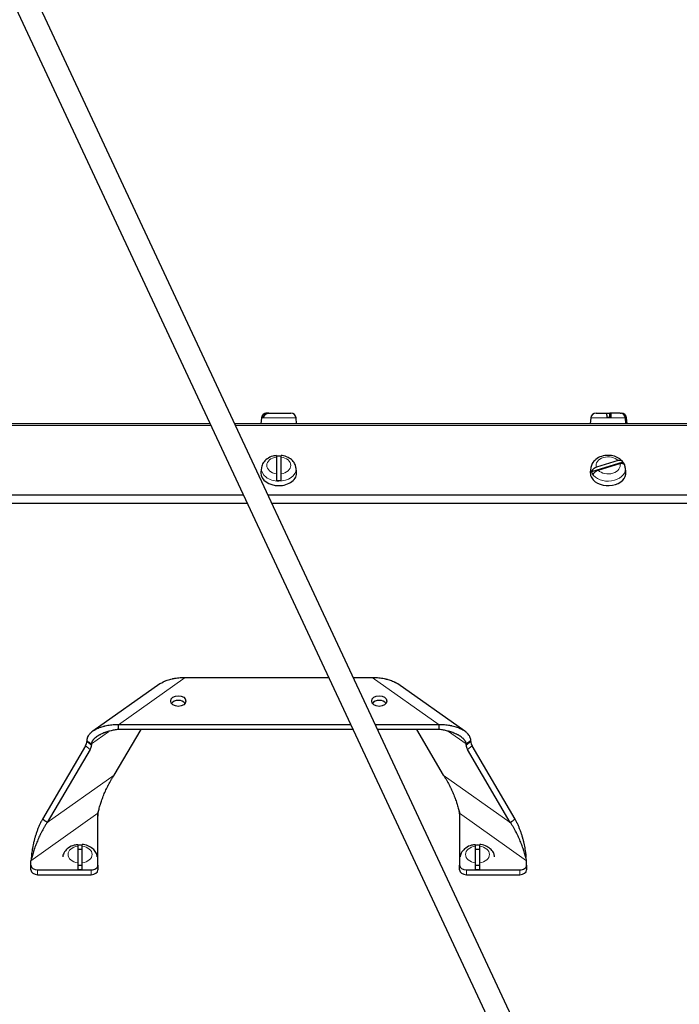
# Model space of a CAD drawing. Header units: millimetres. Extents: x 0 to 29700, y -16 to 21000.
# Tile 330 of 357: x 21974 to 22270, y 17244 to 17685. Entities that reach past the tile are written whole.
import ezdxf

# ---------------------------------------------------------------- set-up
doc = ezdxf.new("R2010")
doc.units = ezdxf.units.MM
doc.layers.add('1', color=7, linetype='Continuous', true_color=0xffffff)
doc.layers.add('254', color=7, linetype='Continuous', true_color=0xffffff)
doc.styles.add('latin_extended', font='simplex.shx')
doc.dimstyles.get("Standard").update_dxf_attribs({"dimtxt": 0.18, "dimasz": 0.18, "dimexe": 0.18, "dimexo": 0.0625, "dimgap": 0.09, "dimtad": 0, "dimtih": 1, "dimtoh": 1, "dimdec": 4, "dimzin": 0, "dimdsep": 46, "dimtxsty": 'Standard', "dimcen": 0.09, "dimadec": 0, "dimazin": 0, "dimtfac": 1, "dimtdec": 4, "dimtofl": 0, "dimtmove": 0, "dimatfit": 3, "dimfxl": 1, "dimtolj": 1, "dimtzin": 0, "dimarcsym": 0})

# ---------------------------------------------------------------- blocks, each defined once
blk = doc.blocks.new('_U4')
at = {"layer": '254', "color": 3, "linetype": 'Continuous', "lineweight": 13, "transparency": 16777216}
for p, q in [((28056.49, 18872.66), (28056.49, 14093.8)), ((18212.99, 16851.58), (18212.99, 14093.8)), ((18387.99, 14143.8), (27881.49, 14143.8))]:
    blk.add_line(p, q, dxfattribs=at)
at = {"layer": '254', "color": 3, "transparency": 16777216}
for points in [[(18387.99, 14172.97), (18387.99, 14114.64), (18212.99, 14143.8)], [(27881.49, 14114.64), (27881.49, 14172.97), (28056.49, 14143.8)]]:
    blk.add_solid(points, dxfattribs=at)
at = {"layer": 'Defpoints', "color": 0, "transparency": 16777216}
for p in [(28056.49, 18922.66), (18212.99, 16901.58), (28056.49, 14143.8)]:
    blk.add_point(p, dxfattribs=at)
at = {"layer": '254', "color": 2, "lineweight": 13, "transparency": 16777216, "insert": (22822.24, 14406.3), "char_height": 175, "attachment_point": 1, "style": 'latin_extended'}
blk.add_mtext('\\A1;9844', dxfattribs=at)

msp = doc.modelspace()

# ---------------------------------------------------------------- linework, layer by layer
at = {"layer": '1', "color": 2, "linetype": 'Continuous', "lineweight": 25}
for p, q in [((22082.715, 17506.912), (22082.487, 17504.303)), ((22083.786, 17507.203), (22083.022, 17507.203)), ((22085.218, 17509.103), (22085.106, 17509.103)), ((22085.982, 17509.103), (22085.218, 17509.103)), ((22085.982, 17509.103), (22095.867, 17509.103)), ((22098.487, 17504.303), (22098.258, 17506.912)), ((22230.215, 17506.912), (22229.987, 17504.303)), ((22232.606, 17509.103), (22237.245, 17509.103)), ((22237.245, 17509.103), (22238.731, 17509.103)), ((22239.358, 17507.203), (22237.36, 17507.203)), ((22239.242, 17509.103), (22238.728, 17509.103)), ((22243.367, 17509.103), (22239.242, 17509.103)), ((22243.367, 17509.103), (22243.867, 17509.103)), ((22245.987, 17504.303), (22245.758, 17506.912)), ((22246.487, 17504.303), (22246.258, 17506.912)), ((22059.754, 17504.303), (21765.487, 17504.303)), ((22415.487, 17504.303), (22070.794, 17504.303)), ((22089.487, 17489.408), (22089.487, 17481.931)), ((22091.487, 17481.931), (22091.487, 17489.408)), ((22082.745, 17484.601), (22082.517, 17482.771)), ((22098.456, 17482.771), (22098.229, 17484.601)), ((22230.245, 17484.601), (22230.017, 17482.771)), ((22244.625, 17487.124), (22230.555, 17482.827)), ((22242.444, 17487.801), (22232.736, 17484.837)), ((22233.529, 17483.538), (22243.237, 17486.503)), ((22245.956, 17482.771), (22245.729, 17484.601)), ((22082.517, 17482.771), (22082.487, 17482.276)), ((22230.017, 17482.771), (22229.987, 17482.276)), ((22076.41, 17468.653), (21765.487, 17468.653)), ((22415.487, 17468.653), (22087.45, 17468.653)), ((22037.15, 17387.783), (22007.145, 17366.566)), ((22048.629, 17390.723), (22112.817, 17390.723)), ((22123.854, 17390.723), (22132.345, 17390.723)), ((22173.823, 17366.57), (22143.828, 17387.78)), ((22016.794, 17346.928), (22028.779, 17367.389)), ((22122.726, 17369.51), (22018.629, 17369.51)), ((22123.719, 17367.389), (22018.629, 17367.389)), ((22162.345, 17369.51), (22133.765, 17369.51)), ((22162.345, 17367.389), (22134.756, 17367.389)), ((22152.194, 17367.389), (22164.18, 17346.928)), ((22004.487, 17362.439), (22004.487, 17361.919)), ((22006.608, 17360.939), (22006.608, 17360.419)), ((22174.365, 17360.419), (22174.365, 17360.939)), ((22176.487, 17361.919), (22176.487, 17362.439)), ((22003.865, 17359.979), (21984.672, 17327.215)), ((22005.987, 17358.479), (21986.794, 17325.715)), ((22194.18, 17325.715), (22174.987, 17358.479)), ((22196.301, 17327.215), (22177.108, 17359.979)), ((22009.487, 17306.578), (22009.487, 17329.812)), ((22171.487, 17329.812), (22171.487, 17306.578)), ((22000.487, 17315.125), (22000.487, 17307.647)), ((22002.487, 17307.647), (22002.487, 17315.125)), ((22178.487, 17315.125), (22178.487, 17307.647)), ((22180.487, 17307.647), (22180.487, 17315.125)), ((21979.487, 17306.578), (21979.487, 17308.598)), ((22201.487, 17306.578), (22201.487, 17308.598)), ((21979.487, 17304.456), (21979.487, 17306.578)), ((21982.487, 17304.456), (22006.487, 17304.456)), ((22009.487, 17306.578), (22009.487, 17304.456)), ((22171.487, 17304.456), (22171.487, 17306.578)), ((22174.487, 17304.456), (22198.487, 17304.456)), ((22201.487, 17306.578), (22201.487, 17304.456)), ((21982.487, 17302.335), (22006.487, 17302.335)), ((22174.487, 17302.335), (22198.487, 17302.335))]:
    msp.add_line(p, q, dxfattribs=at)
at = {"layer": '1', "color": 4, "linetype": 'Continuous', "lineweight": 13}
for p, q in [((22098.258, 17506.912), (22082.715, 17506.912)), ((22245.758, 17506.912), (22230.215, 17506.912)), ((22246.258, 17506.912), (22245.758, 17506.912)), ((22060.099, 17503.571), (21765.487, 17503.571)), ((22415.487, 17503.571), (22071.139, 17503.571)), ((22074.582, 17472.561), (21765.487, 17472.561)), ((22074.663, 17472.4), (21765.487, 17472.4)), ((22415.487, 17472.561), (22085.622, 17472.561)), ((22415.487, 17472.4), (22085.703, 17472.4)), ((22048.629, 17390.723), (22018.629, 17369.51)), ((22162.345, 17369.51), (22132.345, 17390.723)), ((22006.608, 17360.939), (22014.286, 17366.368)), ((22166.488, 17366.51), (22174.365, 17360.939)), ((22004.487, 17361.919), (22006.608, 17360.419)), ((22174.365, 17360.419), (22176.487, 17361.919)), ((22005.987, 17358.479), (22003.865, 17359.979)), ((22177.108, 17359.979), (22174.987, 17358.479)), ((22016.794, 17346.928), (21986.794, 17325.715)), ((22194.18, 17325.715), (22164.18, 17346.928)), ((21979.487, 17308.598), (22009.487, 17329.812)), ((22171.487, 17329.812), (22201.487, 17308.598)), ((21982.487, 17304.456), (21982.487, 17302.335)), ((22006.487, 17302.335), (22006.487, 17304.456)), ((22174.487, 17304.456), (22174.487, 17302.335)), ((22198.487, 17302.335), (22198.487, 17304.456))]:
    msp.add_line(p, q, dxfattribs=at)
at = {"layer": '1', "color": 2, "linetype": 'Continuous', "lineweight": 25}
for centre, start, end in [((22085.106, 17506.703), 90, 175), ((22095.867, 17506.703), 5, 90), ((22232.606, 17506.703), 90, 175), ((22243.367, 17506.703), 5, 90), ((22243.867, 17506.703), 5, 90)]:
    msp.add_arc(centre, 2.4, start, end, dxfattribs=at)
at = {"layer": '1', "color": 4, "linetype": 'Continuous', "lineweight": 13}
for centre, major_axis, start_param, end_param in [((22090.487, 17485.67), (-5.381, 0), 4.8993196, 7.667051), ((22090.487, 17485.67), (-5.381, 0), 1.757727, 4.5254583), ((22237.987, 17485.67), (-5.381, 0), 3.7361731, 6.5039044), ((22090.487, 17484.121), (7.772, 0), 3.0606966, 4.712389), ((22090.487, 17484.121), (7.772, 0), 0, 0.097193), ((22237.987, 17484.121), (7.772, 0), 3.0410898, 3.5492424), ((22237.987, 17485.67), (-5.381, 0), 0.5945804, 3.3623117), ((22237.987, 17484.121), (7.772, 0), 0, 0.0948649), ((22090.487, 17484.121), (7.772, 0), 4.712389, 6.2831853), ((22237.987, 17484.121), (7.772, 0), 3.5492424, 6.2831853), ((22001.487, 17311.386), (-5.381, 0), 4.8993196, 7.667051), ((22001.487, 17311.386), (-5.381, 0), 1.757727, 4.5254583), ((22179.487, 17311.386), (-5.381, 0), 4.8993196, 7.667051), ((22179.487, 17311.386), (-5.381, 0), 1.757727, 4.5254583)]:
    msp.add_ellipse(centre, major_axis=major_axis, ratio=0.7071068, start_param=start_param, end_param=end_param, dxfattribs=at)
at = {"layer": '1', "color": 2, "linetype": 'Continuous', "lineweight": 25}
for centre, major_axis, ratio, start_param, end_param in [((22090.487, 17484.326), (7.728, 0), 0.7071068, 1.4410362, 1.7005564), ((22237.987, 17484.326), (7.728, 0), 0.7071068, 0.2778897, 0.5374099), ((22090.487, 17482.276), (-8, 0), 0.7071068, 0, 1.5707963), ((22090.487, 17482.276), (-8, 0), 0.7071068, 1.5707963, 3.2292627), ((22237.987, 17482.276), (-8, 0), 0.7071068, 0, 0.4076498), ((22237.987, 17484.326), (7.728, 0), 0.7071068, 3.4194823, 3.6790025), ((22237.987, 17482.276), (-8, 0), 0.7071068, 0.4076498, 3.2292908), ((22090.487, 17484.326), (7.728, 0), 0.7071068, 4.5826289, 4.8421491), ((22045.487, 17377.995), (3.4, 0), 0.7071068, 0.4569054, 2.6845891), ((22135.487, 17377.995), (3.4, 0), 0.7071068, 0.4569054, 2.6845891), ((22002.365, 17360.419), (1.732, 2.449), 0.5, 4.8823074, 5.6677056), ((22178.608, 17360.419), (1.732, -2.449), 0.5, 3.7570724, 4.5424705), ((22004.487, 17358.919), (-1.732, -2.449), 0.5, 1.7407148, 2.5261129), ((22176.487, 17358.919), (-1.732, 2.449), 0.5, 0.6154797, 1.4008779), ((22001.487, 17310.113), (-5, 0), 0.7071068, 4.5110325, 4.9138436), ((22001.487, 17310.042), (7.728, 0), 0.7071068, 1.4410362, 1.7005564), ((22179.487, 17310.113), (-5, 0), 0.7071068, 4.5110325, 4.9138436), ((22179.487, 17310.042), (7.728, 0), 0.7071068, 1.4410362, 1.7005564), ((21982.487, 17306.578), (-3, 0), 0.7071068, 0, 1.5707963), ((21982.487, 17304.456), (3, 0), 0.7071068, 3.1415927, 4.712389), ((22001.487, 17310.113), (-5, 0), 0.7071068, 1.36728, 1.7763743), ((22001.487, 17310.042), (7.728, 0), 0.7071068, 4.5826289, 4.8421491), ((22006.487, 17306.578), (-3, 0), 0.7071068, 1.5707963, 3.1415927), ((22006.487, 17304.456), (3, 0), 0.7071068, 4.712389, 6.2831853), ((22174.487, 17306.578), (-3, 0), 0.7071068, 0, 1.5707963), ((22174.487, 17304.456), (3, 0), 0.7071068, 3.1415927, 4.712389), ((22179.487, 17310.113), (-5, 0), 0.7071068, 1.3693417, 1.7721528), ((22179.487, 17310.042), (7.728, 0), 0.7071068, 4.5826289, 4.8421491), ((22198.487, 17306.578), (-3, 0), 0.7071068, 1.5707963, 3.1415927), ((22198.487, 17304.456), (3, 0), 0.7071068, 4.712389, 6.2831853)]:
    msp.add_ellipse(centre, major_axis=major_axis, ratio=ratio, start_param=start_param, end_param=end_param, dxfattribs=at)
for centre in [(22045.487, 17380.117), (22135.487, 17380.117)]:
    msp.add_ellipse(centre, major_axis=(3.4, 0), ratio=0.7071068, dxfattribs=at)
for points, knots in [([(22085.218, 17509.103), (22085.09, 17509.103), (22084.964, 17509.092), (22084.716, 17509.047), (22084.593, 17509.013), (22084.412, 17508.945), (22084.352, 17508.92), (22084.237, 17508.864), (22084.18, 17508.834), (22084.014, 17508.735), (22083.909, 17508.66), (22083.784, 17508.552), (22083.759, 17508.53), (22083.711, 17508.485), (22083.641, 17508.416), (22083.575, 17508.342), (22083.449, 17508.189), (22083.373, 17508.08), (22083.289, 17507.933), (22083.273, 17507.903), (22083.241, 17507.843), (22083.226, 17507.813), (22083.183, 17507.721), (22083.157, 17507.659), (22083.086, 17507.469), (22083.049, 17507.339), (22083.022, 17507.203)], [0, 0, 0, 0, 0.125, 0.125, 0.25, 0.25, 0.3125, 0.3125, 0.375, 0.375, 0.5, 0.5, 0.53125, 0.53125, 0.5625, 0.625, 0.625, 0.75, 0.75, 0.78125, 0.78125, 0.8125, 0.8125, 0.875, 0.875, 1, 1, 1, 1]), ([(22083.786, 17507.203), (22083.813, 17507.339), (22083.85, 17507.469), (22083.921, 17507.659), (22083.947, 17507.721), (22083.99, 17507.813), (22084.005, 17507.843), (22084.036, 17507.903), (22084.053, 17507.933), (22084.137, 17508.08), (22084.213, 17508.189), (22084.339, 17508.342), (22084.383, 17508.391), (22084.452, 17508.462), (22084.475, 17508.485), (22084.524, 17508.53), (22084.548, 17508.552), (22084.673, 17508.66), (22084.778, 17508.735), (22084.944, 17508.834), (22085.001, 17508.864), (22085.088, 17508.906), (22085.117, 17508.919), (22085.177, 17508.945), (22085.207, 17508.957), (22085.357, 17509.013), (22085.48, 17509.047), (22085.728, 17509.092), (22085.854, 17509.103), (22085.982, 17509.103)], [0, 0, 0, 0, 0.125, 0.125, 0.1875, 0.1875, 0.21875, 0.21875, 0.25, 0.25, 0.375, 0.375, 0.4375, 0.4375, 0.46875, 0.46875, 0.5, 0.5, 0.625, 0.625, 0.6875, 0.6875, 0.71875, 0.71875, 0.75, 0.75, 0.875, 0.875, 1, 1, 1, 1]), ([(22237.245, 17509.103), (22237.252, 17509.103), (22237.258, 17509.092), (22237.271, 17509.047), (22237.278, 17509.013), (22237.287, 17508.945), (22237.29, 17508.92), (22237.296, 17508.864), (22237.299, 17508.834), (22237.308, 17508.735), (22237.314, 17508.66), (22237.32, 17508.552), (22237.322, 17508.53), (22237.324, 17508.485), (22237.328, 17508.416), (22237.331, 17508.342), (22237.338, 17508.189), (22237.342, 17508.08), (22237.346, 17507.933), (22237.347, 17507.903), (22237.349, 17507.843), (22237.35, 17507.813), (22237.352, 17507.721), (22237.353, 17507.659), (22237.357, 17507.469), (22237.359, 17507.339), (22237.36, 17507.203)], [0, 0, 0, 0, 0.125, 0.125, 0.25, 0.25, 0.3125, 0.3125, 0.375, 0.375, 0.5, 0.5, 0.53125, 0.53125, 0.5625, 0.625, 0.625, 0.75, 0.75, 0.78125, 0.78125, 0.8125, 0.8125, 0.875, 0.875, 1, 1, 1, 1]), ([(22238.728, 17509.103), (22238.722, 17509.103), (22238.715, 17509.092), (22238.702, 17509.047), (22238.696, 17509.013), (22238.686, 17508.945), (22238.683, 17508.92), (22238.677, 17508.864), (22238.674, 17508.834), (22238.665, 17508.735), (22238.66, 17508.66), (22238.653, 17508.552), (22238.652, 17508.53), (22238.649, 17508.485), (22238.646, 17508.416), (22238.642, 17508.342), (22238.635, 17508.189), (22238.631, 17508.08), (22238.627, 17507.933), (22238.626, 17507.903), (22238.625, 17507.843), (22238.624, 17507.813), (22238.621, 17507.721), (22238.62, 17507.659), (22238.616, 17507.469), (22238.614, 17507.339), (22238.613, 17507.203)], [0, 0, 0, 0, 0.125, 0.125, 0.25, 0.25, 0.3125, 0.3125, 0.375, 0.375, 0.5, 0.5, 0.53125, 0.53125, 0.5625, 0.625, 0.625, 0.75, 0.75, 0.78125, 0.78125, 0.8125, 0.8125, 0.875, 0.875, 1, 1, 1, 1]), ([(22239.358, 17507.203), (22239.356, 17507.339), (22239.355, 17507.469), (22239.351, 17507.659), (22239.349, 17507.721), (22239.347, 17507.813), (22239.346, 17507.843), (22239.345, 17507.903), (22239.344, 17507.933), (22239.339, 17508.08), (22239.335, 17508.189), (22239.329, 17508.342), (22239.327, 17508.391), (22239.323, 17508.462), (22239.322, 17508.485), (22239.319, 17508.53), (22239.318, 17508.552), (22239.311, 17508.66), (22239.306, 17508.735), (22239.297, 17508.834), (22239.294, 17508.864), (22239.289, 17508.906), (22239.288, 17508.919), (22239.285, 17508.945), (22239.283, 17508.957), (22239.275, 17509.013), (22239.269, 17509.047), (22239.256, 17509.092), (22239.249, 17509.103), (22239.242, 17509.103)], [0, 0, 0, 0, 0.125, 0.125, 0.1875, 0.1875, 0.21875, 0.21875, 0.25, 0.25, 0.375, 0.375, 0.4375, 0.4375, 0.46875, 0.46875, 0.5, 0.5, 0.625, 0.625, 0.6875, 0.6875, 0.71875, 0.71875, 0.75, 0.75, 0.875, 0.875, 1, 1, 1, 1]), ([(22089.495, 17490.043), (22088.927, 17490.023), (22087.385, 17489.822), (22085.174, 17488.743), (22083.51, 17486.939), (22082.72, 17485.419), (22082.778, 17484.627), (22082.787, 17484.546)], [0, 0, 0, 0, 0.1642758, 0.4681905, 0.7323979, 0.9729604, 1, 1, 1, 1]), ([(22089.487, 17490.127), (22089.487, 17490.127), (22089.487, 17490.127), (22089.487, 17490.126), (22089.487, 17490.124), (22089.487, 17490.119), (22089.487, 17490.116), (22089.487, 17490.096), (22089.487, 17490.069), (22089.487, 17490.012), (22089.487, 17489.99), (22089.487, 17489.953), (22089.487, 17489.94), (22089.487, 17489.913), (22089.487, 17489.898), (22089.487, 17489.823), (22089.487, 17489.753), (22089.487, 17489.595), (22089.487, 17489.506), (22089.487, 17489.408)], [0, 0, 0, 0, 0.0041489, 0.0041489, 0.059474, 0.059474, 0.114799, 0.114799, 0.3360993, 0.3360993, 0.4467494, 0.4467494, 0.5020745, 0.5020745, 0.5573995, 0.5573995, 0.7786998, 0.7786998, 1, 1, 1, 1]), ([(22091.487, 17489.408), (22091.487, 17489.506), (22091.487, 17489.595), (22091.487, 17489.753), (22091.487, 17489.823), (22091.487, 17489.914), (22091.487, 17489.941), (22091.487, 17489.99), (22091.487, 17490.012), (22091.487, 17490.069), (22091.487, 17490.096), (22091.487, 17490.116), (22091.487, 17490.119), (22091.487, 17490.124), (22091.487, 17490.126), (22091.487, 17490.127), (22091.487, 17490.127), (22091.487, 17490.127)], [0, 0, 0, 0, 0.2166443, 0.2166443, 0.4332885, 0.4332885, 0.5416107, 0.5416107, 0.6499328, 0.6499328, 0.8665771, 0.8665771, 0.9207382, 0.9207382, 0.9748992, 0.9748992, 1, 1, 1, 1]), ([(22098.113, 17484.655), (22098.089, 17485.155), (22097.861, 17486.319), (22096.641, 17487.982), (22094.633, 17489.382), (22092.749, 17490.017), (22091.648, 17490.096), (22091.487, 17490.103)], [0, 0, 0, 0, 0.1642745, 0.4063163, 0.6661808, 0.9518054, 1, 1, 1, 1]), ([(22244.325, 17487.416), (22244.001, 17487.876), (22243.069, 17488.878), (22240.831, 17489.892), (22237.951, 17490.33), (22234.918, 17489.861), (22232.42, 17488.552), (22230.802, 17486.698), (22230.384, 17485.352), (22230.294, 17484.687)], [0, 0, 0, 0, 0.0991023, 0.2467594, 0.4061032, 0.5698256, 0.738384, 0.8814233, 1, 1, 1, 1]), ([(22232.736, 17484.837), (22232.609, 17484.798), (22232.484, 17484.752), (22232.237, 17484.644), (22232.115, 17484.583), (22231.935, 17484.48), (22231.876, 17484.444), (22231.761, 17484.37), (22231.705, 17484.331), (22231.541, 17484.211), (22231.436, 17484.126), (22231.312, 17484.012), (22231.287, 17483.989), (22231.24, 17483.942), (22231.17, 17483.872), (22231.104, 17483.8), (22230.979, 17483.654), (22230.904, 17483.553), (22230.82, 17483.424), (22230.804, 17483.398), (22230.773, 17483.346), (22230.758, 17483.32), (22230.715, 17483.242), (22230.689, 17483.191), (22230.619, 17483.035), (22230.582, 17482.931), (22230.555, 17482.827)], [0, 0, 0, 0, 0.125, 0.125, 0.25, 0.25, 0.3125, 0.3125, 0.375, 0.375, 0.5, 0.5, 0.53125, 0.53125, 0.5625, 0.625, 0.625, 0.75, 0.75, 0.78125, 0.78125, 0.8125, 0.8125, 0.875, 0.875, 1, 1, 1, 1]), ([(22244.625, 17487.124), (22244.599, 17487.211), (22244.562, 17487.292), (22244.491, 17487.405), (22244.465, 17487.441), (22244.423, 17487.493), (22244.408, 17487.51), (22244.377, 17487.543), (22244.36, 17487.559), (22244.277, 17487.637), (22244.201, 17487.691), (22244.076, 17487.761), (22244.033, 17487.783), (22243.964, 17487.812), (22243.941, 17487.821), (22243.893, 17487.838), (22243.868, 17487.846), (22243.744, 17487.885), (22243.64, 17487.906), (22243.475, 17487.925), (22243.419, 17487.93), (22243.332, 17487.933), (22243.303, 17487.933), (22243.244, 17487.933), (22243.214, 17487.933), (22243.065, 17487.927), (22242.943, 17487.914), (22242.696, 17487.87), (22242.571, 17487.84), (22242.444, 17487.801)], [0, 0, 0, 0, 0.125, 0.125, 0.1875, 0.1875, 0.21875, 0.21875, 0.25, 0.25, 0.375, 0.375, 0.4375, 0.4375, 0.46875, 0.46875, 0.5, 0.5, 0.625, 0.625, 0.6875, 0.6875, 0.71875, 0.71875, 0.75, 0.75, 0.875, 0.875, 1, 1, 1, 1]), ([(22243.237, 17486.503), (22243.364, 17486.542), (22243.489, 17486.572), (22243.736, 17486.615), (22243.858, 17486.629), (22244.038, 17486.636), (22244.097, 17486.636), (22244.212, 17486.631), (22244.268, 17486.627), (22244.433, 17486.608), (22244.537, 17486.586), (22244.662, 17486.548), (22244.686, 17486.54), (22244.734, 17486.522), (22244.804, 17486.495), (22244.869, 17486.463), (22244.994, 17486.393), (22245.07, 17486.339), (22245.153, 17486.26), (22245.17, 17486.244), (22245.201, 17486.211), (22245.216, 17486.195), (22245.258, 17486.143), (22245.284, 17486.107), (22245.355, 17485.994), (22245.392, 17485.913), (22245.418, 17485.825)], [0, 0, 0, 0, 0.125, 0.125, 0.25, 0.25, 0.3125, 0.3125, 0.375, 0.375, 0.5, 0.5, 0.53125, 0.53125, 0.5625, 0.625, 0.625, 0.75, 0.75, 0.78125, 0.78125, 0.8125, 0.8125, 0.875, 0.875, 1, 1, 1, 1]), ([(22089.487, 17481.931), (22089.487, 17481.833), (22089.487, 17481.729), (22089.487, 17481.507), (22089.487, 17481.389), (22089.487, 17481.202), (22089.487, 17481.139), (22089.487, 17481.011), (22089.487, 17480.946), (22089.487, 17480.75), (22089.487, 17480.616), (22089.487, 17480.444), (22089.487, 17480.41), (22089.487, 17480.341), (22089.487, 17480.307), (22089.487, 17480.204), (22089.487, 17480.136), (22089.487, 17479.931), (22089.487, 17479.796), (22089.487, 17479.628), (22089.487, 17479.594), (22089.487, 17479.528), (22089.487, 17479.495), (22089.487, 17479.397), (22089.487, 17479.333), (22089.487, 17479.145), (22089.487, 17479.024), (22089.487, 17478.908)], [0, 0, 0, 0, 0.125, 0.125, 0.25, 0.25, 0.3125, 0.3125, 0.375, 0.375, 0.5, 0.5, 0.53125, 0.53125, 0.5625, 0.5625, 0.625, 0.625, 0.75, 0.75, 0.78125, 0.78125, 0.8125, 0.8125, 0.875, 0.875, 1, 1, 1, 1]), ([(22091.487, 17478.908), (22091.487, 17479.024), (22091.487, 17479.145), (22091.487, 17479.333), (22091.487, 17479.397), (22091.487, 17479.495), (22091.487, 17479.528), (22091.487, 17479.594), (22091.487, 17479.628), (22091.487, 17479.796), (22091.487, 17479.932), (22091.487, 17480.136), (22091.487, 17480.204), (22091.487, 17480.307), (22091.487, 17480.341), (22091.487, 17480.41), (22091.487, 17480.445), (22091.487, 17480.616), (22091.487, 17480.75), (22091.487, 17480.947), (22091.487, 17481.012), (22091.487, 17481.108), (22091.487, 17481.14), (22091.487, 17481.203), (22091.487, 17481.234), (22091.487, 17481.389), (22091.487, 17481.507), (22091.487, 17481.729), (22091.487, 17481.833), (22091.487, 17481.931)], [0, 0, 0, 0, 0.125, 0.125, 0.1875, 0.1875, 0.21875, 0.21875, 0.25, 0.25, 0.375, 0.375, 0.4375, 0.4375, 0.46875, 0.46875, 0.5, 0.5, 0.625, 0.625, 0.6875, 0.6875, 0.71875, 0.71875, 0.75, 0.75, 0.875, 0.875, 1, 1, 1, 1]), ([(22231.348, 17481.529), (22231.375, 17481.633), (22231.412, 17481.737), (22231.482, 17481.892), (22231.508, 17481.944), (22231.551, 17482.022), (22231.566, 17482.048), (22231.597, 17482.1), (22231.613, 17482.126), (22231.697, 17482.255), (22231.772, 17482.356), (22231.897, 17482.502), (22231.941, 17482.55), (22232.009, 17482.621), (22232.033, 17482.644), (22232.081, 17482.691), (22232.105, 17482.714), (22232.229, 17482.828), (22232.334, 17482.913), (22232.499, 17483.033), (22232.555, 17483.072), (22232.641, 17483.128), (22232.67, 17483.146), (22232.729, 17483.182), (22232.759, 17483.2), (22232.909, 17483.285), (22233.03, 17483.346), (22233.277, 17483.453), (22233.402, 17483.5), (22233.529, 17483.538)], [0, 0, 0, 0, 0.125, 0.125, 0.1875, 0.1875, 0.21875, 0.21875, 0.25, 0.25, 0.375, 0.375, 0.4375, 0.4375, 0.46875, 0.46875, 0.5, 0.5, 0.625, 0.625, 0.6875, 0.6875, 0.71875, 0.71875, 0.75, 0.75, 0.875, 0.875, 1, 1, 1, 1]), ([(22037.116, 17387.759), (22037.267, 17387.865), (22037.422, 17387.967), (22037.879, 17388.253), (22038.191, 17388.429), (22038.597, 17388.637), (22038.679, 17388.678), (22038.844, 17388.758), (22038.926, 17388.797), (22039.176, 17388.913), (22039.345, 17388.988), (22039.856, 17389.203), (22040.204, 17389.336), (22040.914, 17389.582), (22041.276, 17389.696), (22042.012, 17389.905), (22042.386, 17390), (22042.861, 17390.109), (22042.957, 17390.13), (22043.148, 17390.171), (22043.435, 17390.231), (22043.724, 17390.285), (22044.302, 17390.387), (22044.689, 17390.446), (22045.468, 17390.547), (22045.859, 17390.589), (22046.644, 17390.656), (22047.039, 17390.681), (22047.831, 17390.715), (22048.229, 17390.723), (22048.629, 17390.723)], [0, 0, 0, 0, 0.0508507, 0.0508507, 0.1457656, 0.1457656, 0.1694943, 0.1694943, 0.1932231, 0.1932231, 0.2406805, 0.2406805, 0.3355955, 0.3355955, 0.4305104, 0.4305104, 0.5254253, 0.5254253, 0.5491541, 0.5491541, 0.5728828, 0.6203403, 0.6203403, 0.7152552, 0.7152552, 0.8101701, 0.8101701, 0.9050851, 0.9050851, 1, 1, 1, 1]), ([(22132.345, 17390.723), (22132.744, 17390.723), (22133.142, 17390.715), (22133.934, 17390.681), (22134.328, 17390.656), (22135.113, 17390.589), (22135.503, 17390.548), (22136.28, 17390.447), (22136.667, 17390.388), (22137.436, 17390.252), (22137.819, 17390.175), (22138.294, 17390.067), (22138.389, 17390.045), (22138.579, 17389.999), (22138.861, 17389.929), (22139.14, 17389.854), (22139.694, 17389.697), (22140.056, 17389.583), (22140.766, 17389.337), (22141.115, 17389.204), (22141.796, 17388.917), (22142.129, 17388.763), (22142.535, 17388.556), (22142.616, 17388.513), (22142.775, 17388.428), (22142.854, 17388.384), (22143.088, 17388.252), (22143.241, 17388.161), (22143.551, 17387.968), (22143.707, 17387.864), (22143.859, 17387.758)], [0, 0, 0, 0, 0.0948834, 0.0948834, 0.1897668, 0.1897668, 0.2846502, 0.2846502, 0.3795336, 0.3795336, 0.4744171, 0.4744171, 0.4981379, 0.4981379, 0.5218588, 0.5693005, 0.5693005, 0.6641839, 0.6641839, 0.7590673, 0.7590673, 0.8539507, 0.8539507, 0.8776716, 0.8776716, 0.9013924, 0.9013924, 0.9488341, 0.9488341, 1, 1, 1, 1]), ([(22018.629, 17369.51), (22018.229, 17369.51), (22017.831, 17369.502), (22017.039, 17369.468), (22016.645, 17369.443), (22015.86, 17369.376), (22015.47, 17369.334), (22014.693, 17369.234), (22014.306, 17369.175), (22013.537, 17369.039), (22013.155, 17368.962), (22012.679, 17368.854), (22012.584, 17368.832), (22012.395, 17368.786), (22012.112, 17368.716), (22011.833, 17368.641), (22011.28, 17368.484), (22010.917, 17368.37), (22010.207, 17368.124), (22009.858, 17367.991), (22009.177, 17367.704), (22008.844, 17367.55), (22008.438, 17367.342), (22008.358, 17367.3), (22008.198, 17367.214), (22008.119, 17367.171), (22007.885, 17367.039), (22007.732, 17366.948), (22007.285, 17366.669), (22007.002, 17366.472), (22006.467, 17366.057), (22006.216, 17365.838), (22005.926, 17365.547), (22005.869, 17365.489), (22005.759, 17365.371), (22005.705, 17365.311), (22005.549, 17365.131), (22005.451, 17365.008), (22005.175, 17364.634), (22005.016, 17364.376), (22004.853, 17364.041), (22004.823, 17363.973), (22004.779, 17363.871), (22004.765, 17363.837), (22004.738, 17363.768), (22004.725, 17363.734), (22004.663, 17363.562), (22004.621, 17363.424), (22004.521, 17363.006), (22004.487, 17362.724), (22004.487, 17362.439)], [0, 0, 0, 0, 0.0625, 0.0625, 0.125, 0.125, 0.1875, 0.1875, 0.25, 0.25, 0.3125, 0.3125, 0.328125, 0.328125, 0.34375, 0.375, 0.375, 0.4375, 0.4375, 0.5, 0.5, 0.5625, 0.5625, 0.578125, 0.578125, 0.59375, 0.59375, 0.625, 0.625, 0.6875, 0.6875, 0.75, 0.75, 0.765625, 0.765625, 0.78125, 0.78125, 0.8125, 0.8125, 0.875, 0.875, 0.890625, 0.890625, 0.8984375, 0.8984375, 0.90625, 0.90625, 0.9375, 0.9375, 1, 1, 1, 1]), ([(22018.629, 17367.389), (22018.312, 17367.349), (22017.997, 17367.305), (22017.369, 17367.206), (22017.056, 17367.152), (22016.432, 17367.033), (22016.121, 17366.969), (22015.502, 17366.83), (22015.193, 17366.756), (22014.579, 17366.596), (22014.272, 17366.511), (22013.662, 17366.329), (22013.359, 17366.232), (22012.905, 17366.078), (22012.754, 17366.025), (22012.453, 17365.916), (22012.304, 17365.86), (22011.859, 17365.687), (22011.566, 17365.566), (22010.991, 17365.311), (22010.707, 17365.177), (22010.29, 17364.965), (22010.153, 17364.892), (22009.948, 17364.78), (22009.881, 17364.742), (22009.746, 17364.666), (22009.679, 17364.627), (22009.346, 17364.43), (22009.089, 17364.265), (22008.598, 17363.921), (22008.364, 17363.741), (22008.033, 17363.457), (22007.926, 17363.359), (22007.798, 17363.234), (22007.772, 17363.209), (22007.722, 17363.159), (22007.647, 17363.083), (22007.575, 17363.005), (22007.436, 17362.85), (22007.348, 17362.745), (22007.185, 17362.53), (22007.11, 17362.421), (22007.007, 17362.254), (22006.974, 17362.198), (22006.927, 17362.113), (22006.912, 17362.084), (22006.883, 17362.027), (22006.869, 17361.999), (22006.802, 17361.856), (22006.757, 17361.742), (22006.683, 17361.513), (22006.655, 17361.398), (22006.618, 17361.169), (22006.608, 17361.054), (22006.608, 17360.939)], [0, 0, 0, 0, 0.0625, 0.0625, 0.125, 0.125, 0.1875, 0.1875, 0.25, 0.25, 0.3125, 0.3125, 0.375, 0.375, 0.40625, 0.40625, 0.4375, 0.4375, 0.5, 0.5, 0.5625, 0.5625, 0.59375, 0.59375, 0.609375, 0.609375, 0.625, 0.625, 0.6875, 0.6875, 0.75, 0.75, 0.78125, 0.78125, 0.7890625, 0.7890625, 0.796875, 0.8125, 0.8125, 0.84375, 0.84375, 0.875, 0.875, 0.890625, 0.890625, 0.8984375, 0.8984375, 0.90625, 0.90625, 0.9375, 0.9375, 0.96875, 0.96875, 1, 1, 1, 1]), ([(22176.487, 17362.439), (22176.487, 17362.724), (22176.453, 17363.005), (22176.319, 17363.56), (22176.22, 17363.833), (22176.024, 17364.237), (22175.952, 17364.37), (22175.794, 17364.629), (22175.708, 17364.757), (22175.432, 17365.132), (22175.222, 17365.373), (22174.961, 17365.634), (22174.932, 17365.662), (22174.873, 17365.72), (22174.783, 17365.805), (22174.69, 17365.888), (22174.503, 17366.053), (22174.373, 17366.16), (22173.972, 17366.471), (22173.689, 17366.668), (22173.095, 17367.04), (22172.783, 17367.215), (22172.377, 17367.423), (22172.295, 17367.464), (22172.13, 17367.544), (22172.047, 17367.584), (22171.797, 17367.7), (22171.629, 17367.774), (22171.117, 17367.99), (22170.769, 17368.123), (22170.059, 17368.369), (22169.698, 17368.483), (22168.962, 17368.692), (22168.588, 17368.787), (22168.113, 17368.895), (22168.017, 17368.917), (22167.826, 17368.958), (22167.538, 17369.017), (22167.25, 17369.072), (22166.672, 17369.174), (22166.284, 17369.233), (22165.506, 17369.334), (22165.115, 17369.376), (22164.329, 17369.443), (22163.935, 17369.468), (22163.142, 17369.502), (22162.744, 17369.51), (22162.345, 17369.51)], [0, 0, 0, 0, 0.0625, 0.0625, 0.125, 0.125, 0.15625, 0.15625, 0.1875, 0.1875, 0.25, 0.25, 0.2578125, 0.2578125, 0.265625, 0.28125, 0.28125, 0.3125, 0.3125, 0.375, 0.375, 0.4375, 0.4375, 0.453125, 0.453125, 0.46875, 0.46875, 0.5, 0.5, 0.5625, 0.5625, 0.625, 0.625, 0.6875, 0.6875, 0.703125, 0.703125, 0.71875, 0.75, 0.75, 0.8125, 0.8125, 0.875, 0.875, 0.9375, 0.9375, 1, 1, 1, 1]), ([(22174.365, 17360.939), (22174.366, 17361.169), (22174.327, 17361.399), (22174.217, 17361.742), (22174.171, 17361.857), (22174.103, 17362), (22174.089, 17362.029), (22174.06, 17362.086), (22174.045, 17362.114), (22173.999, 17362.199), (22173.966, 17362.255), (22173.863, 17362.422), (22173.787, 17362.531), (22173.624, 17362.745), (22173.537, 17362.85), (22173.398, 17363.006), (22173.326, 17363.083), (22173.251, 17363.159), (22173.201, 17363.209), (22173.176, 17363.235), (22173.047, 17363.36), (22172.94, 17363.457), (22172.609, 17363.741), (22172.375, 17363.921), (22171.884, 17364.265), (22171.628, 17364.429), (22171.329, 17364.606), (22171.296, 17364.626), (22171.229, 17364.665), (22171.195, 17364.684), (22171.094, 17364.742), (22171.026, 17364.78), (22170.822, 17364.892), (22170.684, 17364.964), (22170.268, 17365.176), (22169.985, 17365.31), (22169.413, 17365.564), (22169.122, 17365.684), (22168.533, 17365.912), (22168.235, 17366.021), (22167.783, 17366.175), (22167.632, 17366.225), (22167.327, 17366.322), (22167.174, 17366.37), (22166.713, 17366.507), (22166.405, 17366.593), (22165.787, 17366.754), (22165.477, 17366.829), (22164.855, 17366.968), (22164.543, 17367.033), (22163.918, 17367.152), (22163.605, 17367.206), (22162.976, 17367.305), (22162.661, 17367.349), (22162.345, 17367.389)], [0, 0, 0, 0, 0.0625, 0.0625, 0.09375, 0.09375, 0.1015625, 0.1015625, 0.109375, 0.109375, 0.125, 0.125, 0.15625, 0.15625, 0.1875, 0.1875, 0.203125, 0.2109375, 0.2109375, 0.21875, 0.21875, 0.25, 0.25, 0.3125, 0.3125, 0.375, 0.375, 0.3828125, 0.3828125, 0.390625, 0.390625, 0.40625, 0.40625, 0.4375, 0.4375, 0.5, 0.5, 0.5625, 0.5625, 0.625, 0.625, 0.65625, 0.65625, 0.6875, 0.6875, 0.75, 0.75, 0.8125, 0.8125, 0.875, 0.875, 0.9375, 0.9375, 1, 1, 1, 1]), ([(22009.487, 17329.812), (22009.561, 17330.112), (22009.639, 17330.42), (22009.801, 17331.049), (22009.885, 17331.371), (22010.152, 17332.354), (22010.347, 17333.034), (22010.618, 17333.908), (22010.674, 17334.084), (22010.76, 17334.35), (22010.789, 17334.439), (22010.847, 17334.618), (22010.877, 17334.707), (22011.027, 17335.156), (22011.151, 17335.516), (22011.41, 17336.24), (22011.544, 17336.604), (22011.822, 17337.334), (22011.966, 17337.701), (22012.264, 17338.438), (22012.418, 17338.807), (22012.736, 17339.549), (22012.9, 17339.921), (22013.241, 17340.667), (22013.416, 17341.041), (22013.689, 17341.604), (22013.781, 17341.792), (22013.922, 17342.074), (22013.97, 17342.169), (22014.066, 17342.357), (22014.114, 17342.451), (22014.55, 17343.297), (22014.958, 17344.041), (22015.613, 17345.139), (22015.838, 17345.502), (22016.303, 17346.221), (22016.544, 17346.577), (22016.794, 17346.928)], [0, 0, 0, 0, 0.0625, 0.0625, 0.125, 0.125, 0.25, 0.25, 0.28125, 0.28125, 0.296875, 0.296875, 0.3125, 0.3125, 0.375, 0.375, 0.4375, 0.4375, 0.5, 0.5, 0.5625, 0.5625, 0.625, 0.625, 0.6875, 0.6875, 0.71875, 0.71875, 0.734375, 0.734375, 0.75, 0.75, 0.875, 0.875, 0.9375, 0.9375, 1, 1, 1, 1]), ([(22164.18, 17346.928), (22164.429, 17346.577), (22164.67, 17346.221), (22165.135, 17345.503), (22165.36, 17345.14), (22166.013, 17344.044), (22166.421, 17343.302), (22166.904, 17342.365), (22166.999, 17342.178), (22167.14, 17341.895), (22167.187, 17341.801), (22167.28, 17341.613), (22167.326, 17341.518), (22167.554, 17341.047), (22167.73, 17340.672), (22168.072, 17339.923), (22168.236, 17339.551), (22168.555, 17338.808), (22168.709, 17338.438), (22169.007, 17337.702), (22169.151, 17337.335), (22169.428, 17336.606), (22169.562, 17336.243), (22169.82, 17335.52), (22169.945, 17335.161), (22170.124, 17334.626), (22170.182, 17334.448), (22170.268, 17334.182), (22170.296, 17334.093), (22170.352, 17333.916), (22170.38, 17333.828), (22170.625, 17333.038), (22170.82, 17332.357), (22171.087, 17331.372), (22171.172, 17331.05), (22171.334, 17330.42), (22171.412, 17330.112), (22171.487, 17329.812)], [0, 0, 0, 0, 0.0625, 0.0625, 0.125, 0.125, 0.25, 0.25, 0.28125, 0.28125, 0.296875, 0.296875, 0.3125, 0.3125, 0.375, 0.375, 0.4375, 0.4375, 0.5, 0.5, 0.5625, 0.5625, 0.625, 0.625, 0.6875, 0.6875, 0.71875, 0.71875, 0.734375, 0.734375, 0.75, 0.75, 0.875, 0.875, 0.9375, 0.9375, 1, 1, 1, 1]), ([(22009.487, 17327.722), (22009.486, 17327.863), (22009.489, 17328.052), (22009.498, 17328.362), (22009.508, 17328.587), (22009.526, 17328.891), (22009.561, 17329.339), (22009.636, 17330.018), (22009.728, 17330.578), (22009.79, 17330.887)], [0, 0, 0, 0, 0.1455667, 0.1877912, 0.2854994, 0.3657782, 0.469263, 0.7041416, 1, 1, 1, 1]), ([(22171.169, 17330.957), (22171.171, 17330.946), (22171.238, 17330.617), (22171.348, 17329.961), (22171.435, 17329.119), (22171.467, 17328.559), (22171.477, 17328.296), (22171.484, 17328.052), (22171.487, 17327.863), (22171.487, 17327.722)], [0, 0, 0, 0, 0.0105626, 0.3095787, 0.6079159, 0.7815653, 0.815372, 0.8569033, 1, 1, 1, 1]), ([(21986.794, 17325.715), (21986.544, 17325.363), (21986.303, 17325.008), (21985.838, 17324.289), (21985.613, 17323.927), (21984.96, 17322.831), (21984.553, 17322.089), (21984.069, 17321.152), (21983.974, 17320.964), (21983.833, 17320.682), (21983.786, 17320.588), (21983.694, 17320.399), (21983.647, 17320.305), (21983.419, 17319.834), (21983.243, 17319.458), (21982.902, 17318.71), (21982.737, 17318.337), (21982.418, 17317.595), (21982.264, 17317.225), (21981.966, 17316.489), (21981.823, 17316.122), (21981.545, 17315.393), (21981.411, 17315.03), (21981.153, 17314.307), (21981.029, 17313.948), (21980.85, 17313.413), (21980.791, 17313.235), (21980.705, 17312.968), (21980.677, 17312.88), (21980.621, 17312.703), (21980.593, 17312.615), (21980.348, 17311.825), (21980.153, 17311.143), (21979.886, 17310.159), (21979.801, 17309.837), (21979.639, 17309.207), (21979.561, 17308.899), (21979.487, 17308.598)], [0, 0, 0, 0, 0.0625, 0.0625, 0.125, 0.125, 0.25, 0.25, 0.28125, 0.28125, 0.296875, 0.296875, 0.3125, 0.3125, 0.375, 0.375, 0.4375, 0.4375, 0.5, 0.5, 0.5625, 0.5625, 0.625, 0.625, 0.6875, 0.6875, 0.71875, 0.71875, 0.734375, 0.734375, 0.75, 0.75, 0.875, 0.875, 0.9375, 0.9375, 1, 1, 1, 1]), ([(21984.672, 17327.215), (21984.427, 17326.795), (21984.193, 17326.369), (21983.748, 17325.505), (21983.536, 17325.068), (21983.132, 17324.184), (21982.939, 17323.736), (21982.572, 17322.833), (21982.397, 17322.377), (21982.208, 17321.859), (21982.188, 17321.802), (21982.146, 17321.687), (21982.126, 17321.629), (21982.064, 17321.456), (21981.943, 17321.11), (21981.827, 17320.764), (21981.602, 17320.074), (21981.46, 17319.615), (21981.192, 17318.698), (21981.067, 17318.24), (21980.83, 17317.328), (21980.719, 17316.873), (21980.512, 17315.965), (21980.415, 17315.512), (21980.281, 17314.835), (21980.239, 17314.61), (21980.187, 17314.328), (21980.177, 17314.272), (21980.157, 17314.16), (21980.127, 17313.992), (21980.099, 17313.825), (21980.005, 17313.269), (21979.939, 17312.831), (21979.82, 17311.968), (21979.768, 17311.543), (21979.679, 17310.707), (21979.642, 17310.295), (21979.592, 17309.628), (21979.575, 17309.369), (21979.56, 17309.113)], [0, 0, 0, 0, 0.0732668, 0.0732668, 0.1465336, 0.1465336, 0.2198003, 0.2198003, 0.2930671, 0.2930671, 0.3022255, 0.3022255, 0.3113838, 0.3113838, 0.3297005, 0.3663339, 0.3663339, 0.4396007, 0.4396007, 0.5128675, 0.5128675, 0.5861343, 0.5861343, 0.659401, 0.659401, 0.6960344, 0.6960344, 0.7051928, 0.7051928, 0.7143511, 0.7326678, 0.7326678, 0.8059346, 0.8059346, 0.8792014, 0.8792014, 0.9524682, 0.9524682, 1, 1, 1, 1]), ([(22201.487, 17308.598), (22201.412, 17308.899), (22201.335, 17309.207), (22201.173, 17309.836), (22201.088, 17310.158), (22200.821, 17311.141), (22200.627, 17311.82), (22200.355, 17312.695), (22200.299, 17312.871), (22200.213, 17313.137), (22200.184, 17313.226), (22200.126, 17313.405), (22200.096, 17313.494), (22199.946, 17313.942), (22199.822, 17314.303), (22199.563, 17315.027), (22199.429, 17315.391), (22199.151, 17316.121), (22199.007, 17316.488), (22198.71, 17317.224), (22198.556, 17317.594), (22198.237, 17318.335), (22198.073, 17318.707), (22197.733, 17319.454), (22197.557, 17319.828), (22197.284, 17320.391), (22197.192, 17320.579), (22197.051, 17320.861), (22197.003, 17320.955), (22196.908, 17321.144), (22196.86, 17321.238), (22196.423, 17322.084), (22196.015, 17322.828), (22195.361, 17323.926), (22195.136, 17324.289), (22194.67, 17325.008), (22194.429, 17325.363), (22194.18, 17325.715)], [0, 0, 0, 0, 0.0625, 0.0625, 0.125, 0.125, 0.25, 0.25, 0.28125, 0.28125, 0.296875, 0.296875, 0.3125, 0.3125, 0.375, 0.375, 0.4375, 0.4375, 0.5, 0.5, 0.5625, 0.5625, 0.625, 0.625, 0.6875, 0.6875, 0.71875, 0.71875, 0.734375, 0.734375, 0.75, 0.75, 0.875, 0.875, 0.9375, 0.9375, 1, 1, 1, 1]), ([(22201.334, 17310.235), (22201.309, 17310.529), (22201.281, 17310.827), (22201.243, 17311.182), (22201.237, 17311.235), (22201.226, 17311.342), (22201.22, 17311.396), (22201.201, 17311.556), (22201.163, 17311.878), (22201.121, 17312.202), (22201.031, 17312.852), (22200.965, 17313.29), (22200.816, 17314.171), (22200.735, 17314.616), (22200.558, 17315.511), (22200.462, 17315.962), (22200.255, 17316.87), (22200.144, 17317.327), (22199.965, 17318.017), (22199.903, 17318.248), (22199.823, 17318.537), (22199.807, 17318.595), (22199.775, 17318.711), (22199.726, 17318.885), (22199.676, 17319.058), (22199.507, 17319.636), (22199.364, 17320.096), (22199.065, 17321.012), (22198.907, 17321.468), (22198.577, 17322.375), (22198.404, 17322.827), (22198.039, 17323.724), (22197.847, 17324.17), (22197.544, 17324.835), (22197.441, 17325.055), (22197.281, 17325.385), (22197.227, 17325.494), (22197.118, 17325.713), (22197.062, 17325.822), (22196.782, 17326.367), (22196.547, 17326.795), (22196.301, 17327.215)], [0, 0, 0, 0, 0.0560843, 0.0560843, 0.0659168, 0.0659168, 0.0757492, 0.0757492, 0.0954141, 0.134744, 0.134744, 0.2134036, 0.2134036, 0.2920632, 0.2920632, 0.3707229, 0.3707229, 0.4493825, 0.4493825, 0.4887123, 0.4887123, 0.4985448, 0.4985448, 0.5083773, 0.5280422, 0.5280422, 0.6067018, 0.6067018, 0.6853614, 0.6853614, 0.7640211, 0.7640211, 0.8426807, 0.8426807, 0.8820105, 0.8820105, 0.9016755, 0.9016755, 0.9213404, 0.9213404, 1, 1, 1, 1]), ([(22000.495, 17315.76), (21999.927, 17315.74), (21998.385, 17315.539), (21996.174, 17314.459), (21994.51, 17312.656), (21993.72, 17311.135), (21993.778, 17310.343), (21993.787, 17310.262)], [0, 0, 0, 0, 0.1642758, 0.4681905, 0.7323979, 0.9729604, 1, 1, 1, 1]), ([(22000.487, 17315.843), (22000.487, 17315.843), (22000.487, 17315.843), (22000.487, 17315.842), (22000.487, 17315.84), (22000.487, 17315.835), (22000.487, 17315.832), (22000.487, 17315.812), (22000.487, 17315.785), (22000.487, 17315.728), (22000.487, 17315.706), (22000.487, 17315.669), (22000.487, 17315.656), (22000.487, 17315.629), (22000.487, 17315.614), (22000.487, 17315.539), (22000.487, 17315.469), (22000.487, 17315.311), (22000.487, 17315.222), (22000.487, 17315.125)], [0, 0, 0, 0, 0.0041489, 0.0041489, 0.059474, 0.059474, 0.114799, 0.114799, 0.3360993, 0.3360993, 0.4467494, 0.4467494, 0.5020745, 0.5020745, 0.5573995, 0.5573995, 0.7786998, 0.7786998, 1, 1, 1, 1]), ([(22002.487, 17315.125), (22002.487, 17315.222), (22002.487, 17315.311), (22002.487, 17315.469), (22002.487, 17315.539), (22002.487, 17315.63), (22002.487, 17315.657), (22002.487, 17315.706), (22002.487, 17315.728), (22002.487, 17315.785), (22002.487, 17315.812), (22002.487, 17315.832), (22002.487, 17315.835), (22002.487, 17315.84), (22002.487, 17315.842), (22002.487, 17315.843), (22002.487, 17315.843), (22002.487, 17315.844)], [0, 0, 0, 0, 0.2166443, 0.2166443, 0.4332885, 0.4332885, 0.5416107, 0.5416107, 0.6499328, 0.6499328, 0.8665771, 0.8665771, 0.9207382, 0.9207382, 0.9748992, 0.9748992, 1, 1, 1, 1]), ([(22009.113, 17310.371), (22009.089, 17310.871), (22008.861, 17312.035), (22007.641, 17313.698), (22005.633, 17315.098), (22003.749, 17315.733), (22002.648, 17315.812), (22002.487, 17315.819)], [0, 0, 0, 0, 0.1642745, 0.4063163, 0.6661808, 0.9518054, 1, 1, 1, 1]), ([(22178.495, 17315.76), (22177.927, 17315.74), (22176.385, 17315.539), (22174.174, 17314.459), (22172.51, 17312.656), (22171.72, 17311.135), (22171.778, 17310.343), (22171.787, 17310.262)], [0, 0, 0, 0, 0.1642758, 0.4681905, 0.7323979, 0.9729604, 1, 1, 1, 1]), ([(22178.487, 17315.843), (22178.487, 17315.843), (22178.487, 17315.843), (22178.487, 17315.842), (22178.487, 17315.84), (22178.487, 17315.835), (22178.487, 17315.832), (22178.487, 17315.812), (22178.487, 17315.785), (22178.487, 17315.728), (22178.487, 17315.706), (22178.487, 17315.669), (22178.487, 17315.656), (22178.487, 17315.629), (22178.487, 17315.614), (22178.487, 17315.539), (22178.487, 17315.469), (22178.487, 17315.311), (22178.487, 17315.222), (22178.487, 17315.125)], [0, 0, 0, 0, 0.0041489, 0.0041489, 0.059474, 0.059474, 0.114799, 0.114799, 0.3360993, 0.3360993, 0.4467494, 0.4467494, 0.5020745, 0.5020745, 0.5573995, 0.5573995, 0.7786998, 0.7786998, 1, 1, 1, 1]), ([(22180.487, 17315.125), (22180.487, 17315.222), (22180.487, 17315.311), (22180.487, 17315.469), (22180.487, 17315.539), (22180.487, 17315.63), (22180.487, 17315.657), (22180.487, 17315.706), (22180.487, 17315.728), (22180.487, 17315.785), (22180.487, 17315.812), (22180.487, 17315.832), (22180.487, 17315.835), (22180.487, 17315.84), (22180.487, 17315.842), (22180.487, 17315.843), (22180.487, 17315.843), (22180.487, 17315.844)], [0, 0, 0, 0, 0.2166443, 0.2166443, 0.4332885, 0.4332885, 0.5416107, 0.5416107, 0.6499328, 0.6499328, 0.8665771, 0.8665771, 0.9207382, 0.9207382, 0.9748992, 0.9748992, 1, 1, 1, 1]), ([(22187.113, 17310.371), (22187.089, 17310.871), (22186.861, 17312.035), (22185.641, 17313.698), (22183.633, 17315.098), (22181.749, 17315.733), (22180.648, 17315.812), (22180.487, 17315.819)], [0, 0, 0, 0, 0.1642745, 0.4063163, 0.6661808, 0.9518054, 1, 1, 1, 1]), ([(22000.487, 17307.647), (22000.487, 17307.55), (22000.487, 17307.445), (22000.487, 17307.223), (22000.487, 17307.105), (22000.487, 17306.918), (22000.487, 17306.855), (22000.487, 17306.727), (22000.487, 17306.663), (22000.487, 17306.466), (22000.487, 17306.332), (22000.487, 17306.16), (22000.487, 17306.126), (22000.487, 17306.057), (22000.487, 17306.023), (22000.487, 17305.92), (22000.487, 17305.852), (22000.487, 17305.648), (22000.487, 17305.512), (22000.487, 17305.344), (22000.487, 17305.31), (22000.487, 17305.244), (22000.487, 17305.211), (22000.487, 17305.113), (22000.487, 17305.05), (22000.487, 17304.861), (22000.487, 17304.74), (22000.487, 17304.624)], [0, 0, 0, 0, 0.125, 0.125, 0.25, 0.25, 0.3125, 0.3125, 0.375, 0.375, 0.5, 0.5, 0.53125, 0.53125, 0.5625, 0.5625, 0.625, 0.625, 0.75, 0.75, 0.78125, 0.78125, 0.8125, 0.8125, 0.875, 0.875, 1, 1, 1, 1]), ([(22002.487, 17304.624), (22002.487, 17304.74), (22002.487, 17304.861), (22002.487, 17305.05), (22002.487, 17305.114), (22002.487, 17305.211), (22002.487, 17305.244), (22002.487, 17305.31), (22002.487, 17305.344), (22002.487, 17305.512), (22002.487, 17305.648), (22002.487, 17305.852), (22002.487, 17305.921), (22002.487, 17306.023), (22002.487, 17306.058), (22002.487, 17306.126), (22002.487, 17306.161), (22002.487, 17306.332), (22002.487, 17306.467), (22002.487, 17306.663), (22002.487, 17306.728), (22002.487, 17306.824), (22002.487, 17306.856), (22002.487, 17306.919), (22002.487, 17306.951), (22002.487, 17307.106), (22002.487, 17307.223), (22002.487, 17307.445), (22002.487, 17307.55), (22002.487, 17307.647)], [0, 0, 0, 0, 0.125, 0.125, 0.1875, 0.1875, 0.21875, 0.21875, 0.25, 0.25, 0.375, 0.375, 0.4375, 0.4375, 0.46875, 0.46875, 0.5, 0.5, 0.625, 0.625, 0.6875, 0.6875, 0.71875, 0.71875, 0.75, 0.75, 0.875, 0.875, 1, 1, 1, 1]), ([(22178.487, 17307.647), (22178.487, 17307.55), (22178.487, 17307.445), (22178.487, 17307.223), (22178.487, 17307.105), (22178.487, 17306.918), (22178.487, 17306.855), (22178.487, 17306.727), (22178.487, 17306.663), (22178.487, 17306.466), (22178.487, 17306.332), (22178.487, 17306.16), (22178.487, 17306.126), (22178.487, 17306.057), (22178.487, 17306.023), (22178.487, 17305.92), (22178.487, 17305.852), (22178.487, 17305.648), (22178.487, 17305.512), (22178.487, 17305.344), (22178.487, 17305.31), (22178.487, 17305.244), (22178.487, 17305.211), (22178.487, 17305.113), (22178.487, 17305.05), (22178.487, 17304.861), (22178.487, 17304.74), (22178.487, 17304.624)], [0, 0, 0, 0, 0.125, 0.125, 0.25, 0.25, 0.3125, 0.3125, 0.375, 0.375, 0.5, 0.5, 0.53125, 0.53125, 0.5625, 0.5625, 0.625, 0.625, 0.75, 0.75, 0.78125, 0.78125, 0.8125, 0.8125, 0.875, 0.875, 1, 1, 1, 1]), ([(22180.487, 17304.624), (22180.487, 17304.74), (22180.487, 17304.861), (22180.487, 17305.05), (22180.487, 17305.114), (22180.487, 17305.211), (22180.487, 17305.244), (22180.487, 17305.31), (22180.487, 17305.344), (22180.487, 17305.512), (22180.487, 17305.648), (22180.487, 17305.852), (22180.487, 17305.921), (22180.487, 17306.023), (22180.487, 17306.058), (22180.487, 17306.126), (22180.487, 17306.161), (22180.487, 17306.332), (22180.487, 17306.467), (22180.487, 17306.663), (22180.487, 17306.728), (22180.487, 17306.824), (22180.487, 17306.856), (22180.487, 17306.919), (22180.487, 17306.951), (22180.487, 17307.106), (22180.487, 17307.223), (22180.487, 17307.445), (22180.487, 17307.55), (22180.487, 17307.647)], [0, 0, 0, 0, 0.125, 0.125, 0.1875, 0.1875, 0.21875, 0.21875, 0.25, 0.25, 0.375, 0.375, 0.4375, 0.4375, 0.46875, 0.46875, 0.5, 0.5, 0.625, 0.625, 0.6875, 0.6875, 0.71875, 0.71875, 0.75, 0.75, 0.875, 0.875, 1, 1, 1, 1])]:
    msp.add_open_spline(points, degree=3, knots=knots, dxfattribs=at)
for points, degree in [([(22245.62, 17484.637), (22245.586, 17485.779), (22244.975, 17486.732)], 2), ([(22018.629, 17367.389), (22018.629, 17369.51)], 1), ([(22162.345, 17367.389), (22162.345, 17368.096), (22162.345, 17368.803), (22162.345, 17369.51)], 3), ([(21986.794, 17325.715), (21984.672, 17327.215)], 1), ([(22194.18, 17325.715), (22194.887, 17326.215), (22195.594, 17326.715), (22196.301, 17327.215)], 3)]:
    msp.add_open_spline(points, degree=degree, dxfattribs=at)
at = {"layer": '1', "color": 4, "linetype": 'Continuous', "lineweight": 13}
for points, degree in [([(22006.608, 17360.939), (22005.901, 17361.439), (22005.194, 17361.939), (22004.487, 17362.439)], 3), ([(22174.365, 17360.939), (22176.487, 17362.439)], 1)]:
    msp.add_open_spline(points, degree=degree, dxfattribs=at)
at = {"layer": '254', "color": 2, "linetype": 'Continuous', "lineweight": 25}
for p, q in [((22349.044, 16908.737), (21544.817, 18630.068)), ((21535.757, 18625.835), (22339.984, 16904.504))]:
    msp.add_line(p, q, dxfattribs=at)

# ---------------------------------------------------------------- dimensions: what is measured, and where the dimension line sits
at = {"layer": '254', "color": 2, "linetype": 'Continuous', "lineweight": 13}
dim = msp.add_linear_dim(base=(28056.493, 14143.803), p1=(18212.987, 16901.584), p2=(28056.493, 18922.663), dimstyle='Standard', override={"dimscale": 50, "dimtxt": 3.5, "dimasz": 3.5, "dimexe": 1, "dimexo": 1, "dimgap": 1.75, "dimtad": 1, "dimtih": 1, "dimtoh": 0, "dimdec": 0, "dimlfac": 1, "dimzin": 8, "dimdsep": 46, "dimlunit": 2, "dimtxsty": 'latin_extended', "dimsah": 1, "dimse1": 0, "dimse2": 0, "dimsd1": 0, "dimsd2": 0, "dimclrd": 3, "dimclre": 3, "dimclrt": 2, "dimtol": 0, "dimtm": -0.1, "dimtfac": 0.714286, "dimtdec": 3, "dimtofl": 1, "dimtmove": 0, "dimtzin": 8, "dimlwd": 13, "dimlwe": 13}, dxfattribs=at)
dim.commit()
dim.dimension.update_dxf_attribs({"geometry": '_U4', "text_midpoint": (23134.74, 14143.803), "dimtype": 160})

doc.saveas('drawing.dxf')
